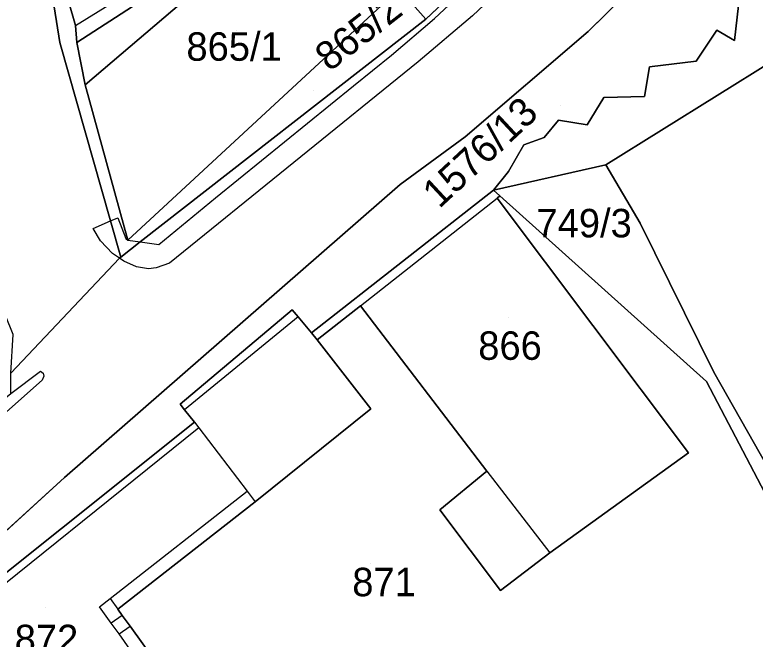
# Model space of a CAD drawing. Extents: x -263943 to -261149, y -1236934 to -1230686.
# Drawn here: x -262583.6 to -262531.6, y -1235335 to -1235291.2 of the extents above; entities that cross this region are included whole.
import ezdxf

# ---------------------------------------------------------------- set-up
doc = ezdxf.new("R2010")
doc.units = 0
for name, color, linetype in [('body_kn', 7, 'Continuous'), ('kladpar_druhypozemkov', 7, 'Continuous'), ('kladpar_hranice', 7, 'Continuous'), ('kladpar_parcelnecisla', 7, 'Continuous'), ('kladpar_plochy', 7, 'Continuous'), ('zappar_hrandruhpozemk', 7, 'Continuous')]:
    doc.layers.add(name, color=color, linetype=linetype)

msp = doc.modelspace()

# ---------------------------------------------------------------- linework, layer by layer
at = {"layer": 'body_kn'}
for p, q in [((-262551.44, -1235291.23), (-262551.44, -1235291.23)), ((-262554.72, -1235291.46), (-262554.72, -1235291.46)), ((-262554.1, -1235291.43), (-262554.1, -1235291.43)), ((-262579.3, -1235291.92), (-262579.3, -1235291.92)), ((-262579.3, -1235291.92), (-262579.3, -1235291.92)), ((-262534.28, -1235292.23), (-262534.28, -1235292.23)), ((-262543.31, -1235292.33), (-262543.31, -1235292.33)), ((-262580.4, -1235293.11), (-262580.4, -1235293.11)), ((-262580.4, -1235293.11), (-262580.4, -1235293.11)), ((-262579.21, -1235293.11), (-262579.21, -1235293.11)), ((-262533.05, -1235292.97), (-262533.05, -1235292.97)), ((-262557.11, -1235293.99), (-262557.11, -1235293.99)), ((-262555.24, -1235294.47), (-262555.24, -1235294.47)), ((-262539, -1235294.82), (-262539, -1235294.82)), ((-262535.74, -1235294.42), (-262535.74, -1235294.42)), ((-262578.62, -1235296.07), (-262578.62, -1235296.07)), ((-262559.79, -1235296.14), (-262559.79, -1235296.14)), ((-262542.22, -1235296.96), (-262542.22, -1235296.96)), ((-262539.35, -1235296.91), (-262539.35, -1235296.91)), ((-262545.39, -1235298.56), (-262545.39, -1235298.56)), ((-262543.38, -1235298.9), (-262543.38, -1235298.9)), ((-262551.95, -1235299.72), (-262551.95, -1235299.72)), ((-262546.41, -1235299.77), (-262546.41, -1235299.77)), ((-262547.83, -1235300.3), (-262547.83, -1235300.3)), ((-262548.9, -1235302.16), (-262548.9, -1235302.16)), ((-262542.07, -1235301.69), (-262542.07, -1235301.69)), ((-262542.07, -1235301.69), (-262542.07, -1235301.69)), ((-262556.5, -1235303.08), (-262556.5, -1235303.08)), ((-262549.95, -1235303.48), (-262549.95, -1235303.48)), ((-262569.48, -1235304.02), (-262569.48, -1235304.02)), ((-262549.71, -1235304.04), (-262549.71, -1235304.04)), ((-262549.51, -1235303.88), (-262549.51, -1235303.88)), ((-262576.85, -1235305.64), (-262576.85, -1235305.64)), ((-262576.85, -1235305.64), (-262576.85, -1235305.64)), ((-262576.33, -1235305.41), (-262576.33, -1235305.41)), ((-262539.66, -1235305.8), (-262539.66, -1235305.8)), ((-262578.05, -1235306.17), (-262578.05, -1235306.17)), ((-262577.54, -1235307.03), (-262577.54, -1235307.03)), ((-262575.76, -1235306.87), (-262575.76, -1235306.87)), ((-262575.63, -1235306.99), (-262575.63, -1235306.99)), ((-262575.63, -1235306.99), (-262575.63, -1235306.99)), ((-262574.76, -1235307.11), (-262574.76, -1235307.11)), ((-262574.76, -1235307.11), (-262574.76, -1235307.11)), ((-262573.45, -1235307.29), (-262573.45, -1235307.29)), ((-262576.7, -1235307.93), (-262576.7, -1235307.93)), ((-262576.21, -1235308.26), (-262576.21, -1235308.26)), ((-262576.21, -1235308.26), (-262576.21, -1235308.26)), ((-262576.13, -1235308.18), (-262576.13, -1235308.18)), ((-262575.9, -1235308.46), (-262575.9, -1235308.46)), ((-262575.03, -1235308.87), (-262575.03, -1235308.87)), ((-262573.64, -1235308.93), (-262573.64, -1235308.93)), ((-262572.7, -1235308.61), (-262572.7, -1235308.61)), ((-262574.18, -1235308.99), (-262574.18, -1235308.99)), ((-262564.09, -1235311.88), (-262564.09, -1235311.88)), ((-262564.09, -1235311.88), (-262564.09, -1235311.88)), ((-262559.3, -1235311.59), (-262559.3, -1235311.59)), ((-262559.3, -1235311.59), (-262559.3, -1235311.59)), ((-262563.67, -1235312.38), (-262563.67, -1235312.38)), ((-262563.67, -1235312.38), (-262563.67, -1235312.38)), ((-262562.73, -1235313.49), (-262562.73, -1235313.49)), ((-262562.34, -1235313.99), (-262562.34, -1235313.99)), ((-262581.76, -1235316.18), (-262581.76, -1235316.18)), ((-262581.58, -1235316.33), (-262581.58, -1235316.33)), ((-262581.53, -1235316.54), (-262581.53, -1235316.54)), ((-262534.5, -1235316.26), (-262534.5, -1235316.26)), ((-262581.63, -1235316.81), (-262581.63, -1235316.81)), ((-262535, -1235316.92), (-262535, -1235316.92)), ((-262571.96, -1235318.5), (-262571.96, -1235318.5)), ((-262571.65, -1235318.89), (-262571.65, -1235318.89)), ((-262558.56, -1235318.82), (-262558.56, -1235318.82)), ((-262570.94, -1235319.77), (-262570.94, -1235319.77)), ((-262570.94, -1235319.77), (-262570.94, -1235319.77)), ((-262570.64, -1235320.17), (-262570.64, -1235320.17)), ((-262536.26, -1235321.91), (-262536.26, -1235321.91)), ((-262550.42, -1235323.21), (-262550.42, -1235323.21)), ((-262550.42, -1235323.21), (-262550.42, -1235323.21)), ((-262580.08, -1235323.64), (-262580.08, -1235323.64)), ((-262567.26, -1235324.61), (-262567.26, -1235324.61)), ((-262567.26, -1235324.61), (-262567.26, -1235324.61)), ((-262566.69, -1235325.35), (-262566.69, -1235325.35)), ((-262553.72, -1235325.92), (-262553.72, -1235325.92)), ((-262553.72, -1235325.92), (-262553.72, -1235325.92)), ((-262546, -1235328.95), (-262546, -1235328.95)), ((-262546, -1235328.95), (-262546, -1235328.95)), ((-262549.47, -1235331.58), (-262549.47, -1235331.58)), ((-262576.87, -1235332.15), (-262576.87, -1235332.15)), ((-262577.61, -1235332.73), (-262577.61, -1235332.73)), ((-262576.34, -1235332.9), (-262576.34, -1235332.9)), ((-262576.03, -1235333.33), (-262576.03, -1235333.33)), ((-262576.03, -1235333.33), (-262576.03, -1235333.33)), ((-262576.79, -1235333.87), (-262576.79, -1235333.87)), ((-262575.47, -1235334.1), (-262575.47, -1235334.1)), ((-262576.24, -1235334.64), (-262576.24, -1235334.64))]:
    msp.add_line(p, q, dxfattribs=at)
at = {"layer": 'kladpar_druhypozemkov'}
for p, q in [((-262568, -1235292.29), (-262568, -1235292.29)), ((-262562.6, -1235296.49), (-262562.6, -1235296.49)), ((-262545.27, -1235297.51), (-262545.27, -1235297.51)), ((-262543.39, -1235304.82), (-262543.39, -1235304.82)), ((-262548.9, -1235312.39), (-262548.9, -1235312.39)), ((-262558.6, -1235329.69), (-262558.6, -1235329.69)), ((-262581.4, -1235332.79), (-262581.4, -1235332.79))]:
    msp.add_line(p, q, dxfattribs=at)
at = {"layer": 'kladpar_hranice'}
msp.add_line((-262542.07, -1235301.69), (-262525.3, -1235291.25), dxfattribs=at)
for points in [[(-262548.96, -1235286.04), (-262554.72, -1235291.46), (-262556.58, -1235289.35), (-262562.3, -1235282.6), (-262560.3, -1235280.5), (-262551.19, -1235270.89), (-262550.77, -1235270.45), (-262541.96, -1235261.31), (-262532.12, -1235268.83), (-262539.23, -1235276.39), (-262541.76, -1235279.08), (-262543.72, -1235280.97), (-262548.96, -1235286.04)], [(-262560.3, -1235280.5), (-262562.3, -1235282.6), (-262562.53, -1235282.33), (-262578.62, -1235296.07), (-262579.21, -1235293.11), (-262571, -1235287.76), (-262571.34, -1235286.97), (-262572.05, -1235285.36), (-262564.91, -1235279.37), (-262569.07, -1235275.48), (-262561.2, -1235267.43), (-262559.76, -1235266.16), (-262558.15, -1235264.8), (-262551.19, -1235270.89), (-262560.3, -1235280.5)], [(-262571, -1235287.76), (-262579.21, -1235293.11), (-262579.3, -1235291.92), (-262581.35, -1235284.73), (-262578.3, -1235282.69), (-262578.13, -1235282.86), (-262574.4, -1235279.98), (-262572.05, -1235285.36), (-262571.34, -1235286.97), (-262571, -1235287.76)], [(-262575.63, -1235306.99), (-262578.62, -1235296.07), (-262562.53, -1235282.33), (-262562.3, -1235282.6), (-262556.58, -1235289.35), (-262575.63, -1235306.99)], [(-262520.14, -1235282.1), (-262525.3, -1235291.25), (-262542.07, -1235301.69), (-262549.95, -1235303.48), (-262548.9, -1235302.16), (-262547.83, -1235300.3), (-262546.41, -1235299.77), (-262545.39, -1235298.56), (-262543.38, -1235298.9), (-262542.22, -1235296.96), (-262539.35, -1235296.91), (-262539, -1235294.82), (-262535.74, -1235294.42), (-262534.28, -1235292.23), (-262533.05, -1235292.97), (-262532.76, -1235290.51)], [(-262558.07, -1235352.76), (-262558.07, -1235353.19), (-262558.76, -1235353.7), (-262575.69, -1235353.59), (-262578.39, -1235352.48), (-262579.13, -1235352.18), (-262583.87, -1235346.5), (-262590.94, -1235337.21), (-262591.51, -1235335.35), (-262586.79, -1235329.76), (-262580.08, -1235323.64), (-262556.5, -1235303.08), (-262551.95, -1235299.72), (-262543.31, -1235292.33), (-262533.94, -1235283.09)], [(-262533.94, -1235283.09), (-262543.31, -1235292.33), (-262551.95, -1235299.72), (-262556.5, -1235303.08), (-262580.08, -1235323.64), (-262586.79, -1235329.76), (-262591.51, -1235335.35), (-262590.94, -1235337.21), (-262583.87, -1235346.5), (-262579.13, -1235352.18), (-262578.39, -1235352.48), (-262575.69, -1235353.59), (-262558.76, -1235353.7), (-262558.07, -1235353.19), (-262557.05, -1235353.18), (-262557.05, -1235352.76), (-262552.24, -1235353.26), (-262550.89, -1235355.05), (-262526.33, -1235358.64), (-262523.65, -1235359.07), (-262522.78, -1235358.56), (-262518.86, -1235358.75), (-262518.32, -1235359.83)], [(-262581.69, -1235284.98), (-262580.4, -1235293.11), (-262576.85, -1235305.64), (-262576.13, -1235308.18), (-262576.21, -1235308.26), (-262583.83, -1235316.32), (-262583.67, -1235313.61), (-262587.42, -1235304.38), (-262590.15, -1235294.99), (-262593.39, -1235283.73)], [(-262580.4, -1235293.11), (-262581.69, -1235284.98), (-262581.35, -1235284.73), (-262579.3, -1235291.92), (-262579.21, -1235293.11), (-262578.62, -1235296.07), (-262575.63, -1235306.99), (-262556.58, -1235289.35), (-262554.72, -1235291.46), (-262574.76, -1235307.11), (-262576.13, -1235308.18), (-262576.85, -1235305.64), (-262580.4, -1235293.11)], [(-262620.9, -1235350.08), (-262616.92, -1235346.43), (-262614.05, -1235342.36), (-262613.46, -1235341.51), (-262608.38, -1235338.71), (-262607.95, -1235338.54), (-262604.65, -1235335.74), (-262593.74, -1235325.22), (-262593.31, -1235324.88), (-262588.87, -1235321.55), (-262587.79, -1235320.73), (-262584.74, -1235318.45), (-262583.83, -1235317.76), (-262583.83, -1235316.54), (-262583.83, -1235316.32), (-262576.21, -1235308.26), (-262576.13, -1235308.18), (-262574.76, -1235307.11), (-262554.72, -1235291.46), (-262548.96, -1235286.04)], [(-262532.76, -1235290.51), (-262533.05, -1235292.97), (-262534.28, -1235292.23), (-262535.74, -1235294.42), (-262539, -1235294.82), (-262539.35, -1235296.91), (-262542.22, -1235296.96), (-262543.38, -1235298.9), (-262545.39, -1235298.56), (-262546.41, -1235299.77), (-262547.83, -1235300.3), (-262548.9, -1235302.16), (-262549.95, -1235303.48), (-262562.73, -1235313.49), (-262563.67, -1235312.38), (-262564.09, -1235311.88), (-262571.96, -1235318.5), (-262571.65, -1235318.89), (-262570.94, -1235319.77), (-262589.65, -1235334.7)], [(-262542.07, -1235301.69), (-262539.66, -1235305.8), (-262534.5, -1235316.26), (-262525.13, -1235332.75), (-262519.93, -1235347.59), (-262518.6, -1235353.56), (-262518.57, -1235353.89), (-262518.9, -1235353.79), (-262524.45, -1235336.88), (-262526.15, -1235333.49), (-262528.36, -1235329.6), (-262535, -1235316.92), (-262549.51, -1235303.88), (-262549.95, -1235303.48), (-262542.07, -1235301.69)], [(-262395.03, -1235450.14), (-262423.63, -1235423.11), (-262436.22, -1235407.42), (-262449.19, -1235391.42), (-262471.72, -1235374.22), (-262485.69, -1235363.55), (-262518.57, -1235353.89), (-262518.6, -1235353.56), (-262519.93, -1235347.59), (-262525.13, -1235332.75), (-262534.5, -1235316.26), (-262539.66, -1235305.8), (-262542.07, -1235301.69)], [(-262553.72, -1235325.92), (-262550.42, -1235323.21), (-262559.3, -1235311.59), (-262562.34, -1235313.99), (-262562.73, -1235313.49), (-262549.95, -1235303.48), (-262549.51, -1235303.88), (-262549.71, -1235304.04), (-262536.26, -1235321.91), (-262546, -1235328.95), (-262549.47, -1235331.58), (-262553.72, -1235325.92)], [(-262546, -1235328.95), (-262536.26, -1235321.91), (-262549.71, -1235304.04), (-262549.51, -1235303.88), (-262535, -1235316.92), (-262528.36, -1235329.6)], [(-262564.09, -1235311.88), (-262563.67, -1235312.38), (-262562.73, -1235313.49), (-262562.34, -1235313.99), (-262558.56, -1235318.82), (-262566.69, -1235325.35), (-262576.34, -1235332.9), (-262576.03, -1235333.33), (-262575.47, -1235334.1), (-262572.26, -1235338.56), (-262581.37, -1235345.62), (-262589.19, -1235335.31), (-262589.65, -1235334.7), (-262570.94, -1235319.77), (-262571.65, -1235318.89), (-262571.96, -1235318.5), (-262564.09, -1235311.88)], [(-262524.86, -1235336.9), (-262532.07, -1235337.27), (-262544.02, -1235337.88), (-262564.71, -1235338.93), (-262565.73, -1235338.98), (-262577.84, -1235350.28), (-262581.37, -1235345.62), (-262572.26, -1235338.56), (-262575.47, -1235334.1), (-262576.03, -1235333.33), (-262576.34, -1235332.9), (-262566.69, -1235325.35), (-262558.56, -1235318.82), (-262562.34, -1235313.99), (-262559.3, -1235311.59), (-262550.42, -1235323.21), (-262553.72, -1235325.92), (-262549.47, -1235331.58), (-262546, -1235328.95)]]:
    msp.add_lwpolyline(points, dxfattribs=at)
at = {"layer": 'kladpar_plochy'}
for p, q in [((-262533.94, -1235283.09), (-262543.31, -1235292.33)), ((-262554.72, -1235291.46), (-262548.96, -1235286.04)), ((-262533.05, -1235292.97), (-262532.76, -1235290.51)), ((-262542.07, -1235301.69), (-262525.3, -1235291.25)), ((-262525.3, -1235291.25), (-262542.07, -1235301.69)), ((-262574.76, -1235307.11), (-262554.72, -1235291.46)), ((-262535.74, -1235294.42), (-262534.28, -1235292.23)), ((-262534.28, -1235292.23), (-262533.05, -1235292.97)), ((-262543.31, -1235292.33), (-262551.95, -1235299.72)), ((-262539.35, -1235296.91), (-262539, -1235294.82)), ((-262539, -1235294.82), (-262535.74, -1235294.42)), ((-262543.38, -1235298.9), (-262542.22, -1235296.96)), ((-262542.22, -1235296.96), (-262539.35, -1235296.91)), ((-262546.41, -1235299.77), (-262545.39, -1235298.56)), ((-262545.39, -1235298.56), (-262543.38, -1235298.9)), ((-262551.95, -1235299.72), (-262556.5, -1235303.08)), ((-262547.83, -1235300.3), (-262546.41, -1235299.77)), ((-262548.9, -1235302.16), (-262547.83, -1235300.3)), ((-262542.07, -1235301.69), (-262549.95, -1235303.48)), ((-262549.95, -1235303.48), (-262548.9, -1235302.16)), ((-262539.66, -1235305.8), (-262542.07, -1235301.69)), ((-262556.5, -1235303.08), (-262580.08, -1235323.64)), ((-262534.5, -1235316.26), (-262539.66, -1235305.8)), ((-262576.13, -1235308.18), (-262574.76, -1235307.11)), ((-262583.83, -1235316.32), (-262576.21, -1235308.26)), ((-262576.21, -1235308.26), (-262576.13, -1235308.18)), ((-262525.13, -1235332.75), (-262534.5, -1235316.26)), ((-262580.08, -1235323.64), (-262586.79, -1235329.76))]:
    msp.add_line(p, q, dxfattribs=at)
for points in [[(-262548.96, -1235286.04), (-262554.72, -1235291.46), (-262556.58, -1235289.35), (-262562.3, -1235282.6), (-262560.3, -1235280.5), (-262551.19, -1235270.89), (-262550.77, -1235270.45), (-262541.96, -1235261.31), (-262532.12, -1235268.83), (-262539.23, -1235276.39), (-262541.76, -1235279.08), (-262543.72, -1235280.97)], [(-262560.3, -1235280.5), (-262562.3, -1235282.6), (-262562.53, -1235282.33), (-262578.62, -1235296.07), (-262579.21, -1235293.11), (-262571, -1235287.76), (-262571.34, -1235286.97), (-262572.05, -1235285.36), (-262564.91, -1235279.37), (-262569.07, -1235275.48), (-262561.2, -1235267.43), (-262559.76, -1235266.16), (-262558.15, -1235264.8), (-262551.19, -1235270.89)], [(-262571, -1235287.76), (-262579.21, -1235293.11), (-262579.3, -1235291.92), (-262581.35, -1235284.73), (-262578.3, -1235282.69), (-262578.13, -1235282.86), (-262574.4, -1235279.98), (-262572.05, -1235285.36), (-262571.34, -1235286.97)], [(-262575.63, -1235306.99), (-262578.62, -1235296.07), (-262562.53, -1235282.33), (-262562.3, -1235282.6), (-262556.58, -1235289.35)], [(-262580.4, -1235293.11), (-262581.69, -1235284.98), (-262581.35, -1235284.73), (-262579.3, -1235291.92), (-262579.21, -1235293.11), (-262578.62, -1235296.07), (-262575.63, -1235306.99), (-262556.58, -1235289.35), (-262554.72, -1235291.46), (-262574.76, -1235307.11), (-262576.13, -1235308.18), (-262576.85, -1235305.64)], [(-262542.07, -1235301.69), (-262539.66, -1235305.8), (-262534.5, -1235316.26), (-262525.13, -1235332.75), (-262519.93, -1235347.59), (-262518.6, -1235353.56), (-262518.57, -1235353.89), (-262518.9, -1235353.79), (-262524.45, -1235336.88), (-262526.15, -1235333.49), (-262528.36, -1235329.6), (-262535, -1235316.92), (-262549.51, -1235303.88), (-262549.95, -1235303.48)], [(-262553.72, -1235325.92), (-262550.42, -1235323.21), (-262559.3, -1235311.59), (-262562.34, -1235313.99), (-262562.73, -1235313.49), (-262549.95, -1235303.48), (-262549.51, -1235303.88), (-262549.71, -1235304.04), (-262536.26, -1235321.91), (-262546, -1235328.95), (-262549.47, -1235331.58)], [(-262564.09, -1235311.88), (-262563.67, -1235312.38), (-262562.73, -1235313.49), (-262562.34, -1235313.99), (-262558.56, -1235318.82), (-262566.69, -1235325.35), (-262576.34, -1235332.9), (-262576.03, -1235333.33), (-262575.47, -1235334.1), (-262572.26, -1235338.56), (-262581.37, -1235345.62), (-262589.19, -1235335.31), (-262589.65, -1235334.7), (-262570.94, -1235319.77), (-262571.65, -1235318.89), (-262571.96, -1235318.5)]]:
    msp.add_lwpolyline(points, close=True, dxfattribs=at)
for points in [[(-262586.79, -1235329.76), (-262580.08, -1235323.64), (-262556.5, -1235303.08), (-262551.95, -1235299.72), (-262543.31, -1235292.33), (-262533.94, -1235283.09)], [(-262581.69, -1235284.98), (-262580.4, -1235293.11), (-262576.85, -1235305.64), (-262576.13, -1235308.18), (-262576.21, -1235308.26), (-262583.83, -1235316.32), (-262583.67, -1235313.61), (-262587.42, -1235304.38), (-262590.15, -1235294.99), (-262593.39, -1235283.73)], [(-262532.76, -1235290.51), (-262533.05, -1235292.97), (-262534.28, -1235292.23), (-262535.74, -1235294.42), (-262539, -1235294.82), (-262539.35, -1235296.91), (-262542.22, -1235296.96), (-262543.38, -1235298.9), (-262545.39, -1235298.56), (-262546.41, -1235299.77), (-262547.83, -1235300.3), (-262548.9, -1235302.16), (-262549.95, -1235303.48), (-262562.73, -1235313.49), (-262563.67, -1235312.38), (-262564.09, -1235311.88), (-262571.96, -1235318.5), (-262571.65, -1235318.89), (-262570.94, -1235319.77), (-262589.65, -1235334.7)], [(-262524.86, -1235336.9), (-262532.07, -1235337.27), (-262544.02, -1235337.88), (-262564.71, -1235338.93), (-262565.73, -1235338.98), (-262577.84, -1235350.28), (-262581.37, -1235345.62), (-262572.26, -1235338.56), (-262575.47, -1235334.1), (-262576.03, -1235333.33), (-262576.34, -1235332.9), (-262566.69, -1235325.35), (-262558.56, -1235318.82), (-262562.34, -1235313.99), (-262559.3, -1235311.59), (-262550.42, -1235323.21), (-262553.72, -1235325.92), (-262549.47, -1235331.58), (-262546, -1235328.95), (-262536.26, -1235321.91), (-262549.71, -1235304.04), (-262549.51, -1235303.88), (-262535, -1235316.92), (-262528.36, -1235329.6)]]:
    msp.add_lwpolyline(points, dxfattribs=at)
at = {"layer": 'zappar_hrandruhpozemk'}
for p, q in [((-262579.3, -1235291.92), (-262571.34, -1235286.97)), ((-262569.48, -1235304.02), (-262559.79, -1235296.14)), ((-262559.3, -1235311.59), (-262549.71, -1235304.04)), ((-262576.85, -1235305.64), (-262576.33, -1235305.41)), ((-262576.33, -1235305.41), (-262575.76, -1235306.87)), ((-262576.7, -1235307.93), (-262577.54, -1235307.03)), ((-262575.76, -1235306.87), (-262575.63, -1235306.99)), ((-262575.63, -1235306.99), (-262574.76, -1235307.11)), ((-262576.21, -1235308.26), (-262576.7, -1235307.93)), ((-262563.67, -1235312.38), (-262571.65, -1235318.89)), ((-262570.94, -1235319.77), (-262570.64, -1235320.17)), ((-262570.64, -1235320.17), (-262567.26, -1235324.61)), ((-262550.42, -1235323.21), (-262546, -1235328.95)), ((-262576.87, -1235332.15), (-262567.26, -1235324.61)), ((-262567.26, -1235324.61), (-262566.69, -1235325.35)), ((-262577.61, -1235332.73), (-262576.87, -1235332.15)), ((-262576.87, -1235332.15), (-262576.34, -1235332.9)), ((-262576.03, -1235333.33), (-262576.79, -1235333.87)), ((-262576.24, -1235334.64), (-262575.47, -1235334.1)), ((-262573.44, -1235338.57), (-262576.24, -1235334.64))]:
    msp.add_line(p, q, dxfattribs=at)
for points in [[(-262559.79, -1235296.14), (-262557.11, -1235293.99), (-262554.1, -1235291.43), (-262552.41, -1235289.82), (-262551.8, -1235289), (-262549.37, -1235286.74), (-262543.72, -1235280.97)], [(-262547.79, -1235287.77), (-262551.44, -1235291.23), (-262555.24, -1235294.47), (-262572.7, -1235308.61), (-262573.64, -1235308.93), (-262574.18, -1235308.99), (-262575.03, -1235308.87), (-262575.9, -1235308.46), (-262576.21, -1235308.26)], [(-262574.76, -1235307.11), (-262573.45, -1235307.29), (-262569.48, -1235304.02)], [(-262577.54, -1235307.03), (-262578.05, -1235306.17), (-262576.85, -1235305.64)], [(-262584.74, -1235318.45), (-262583.83, -1235317.76), (-262581.76, -1235316.18), (-262581.58, -1235316.33), (-262581.53, -1235316.54), (-262581.63, -1235316.81)], [(-262581.63, -1235316.81), (-262587.09, -1235321.64), (-262587.79, -1235320.73)], [(-262570.64, -1235320.17), (-262588.8, -1235334.78), (-262581.23, -1235344.51)], [(-262576.24, -1235334.64), (-262576.79, -1235333.87), (-262577.61, -1235332.73)]]:
    msp.add_lwpolyline(points, dxfattribs=at)

# ---------------------------------------------------------------- texts
at = {"layer": 'kladpar_parcelnecisla'}
for s, rotation, p in [('865/2', 38, (-262561.474, -1235295.201)), ('1576/13', 43, (-262553.77, -1235304.819))]:
    msp.add_text(s, height=2, rotation=rotation, dxfattribs=at).set_placement(p)
for s, p in [('865/1', (-262571.516, -1235294.39)), ('749/3', (-262546.944, -1235306.79)), ('866', (-262551.03, -1235315.39)), ('871', (-262559.874, -1235331.99)), ('872', (-262583.57, -1235335.99))]:
    msp.add_text(s, height=2, dxfattribs=at).set_placement(p)

doc.saveas('drawing.dxf')
